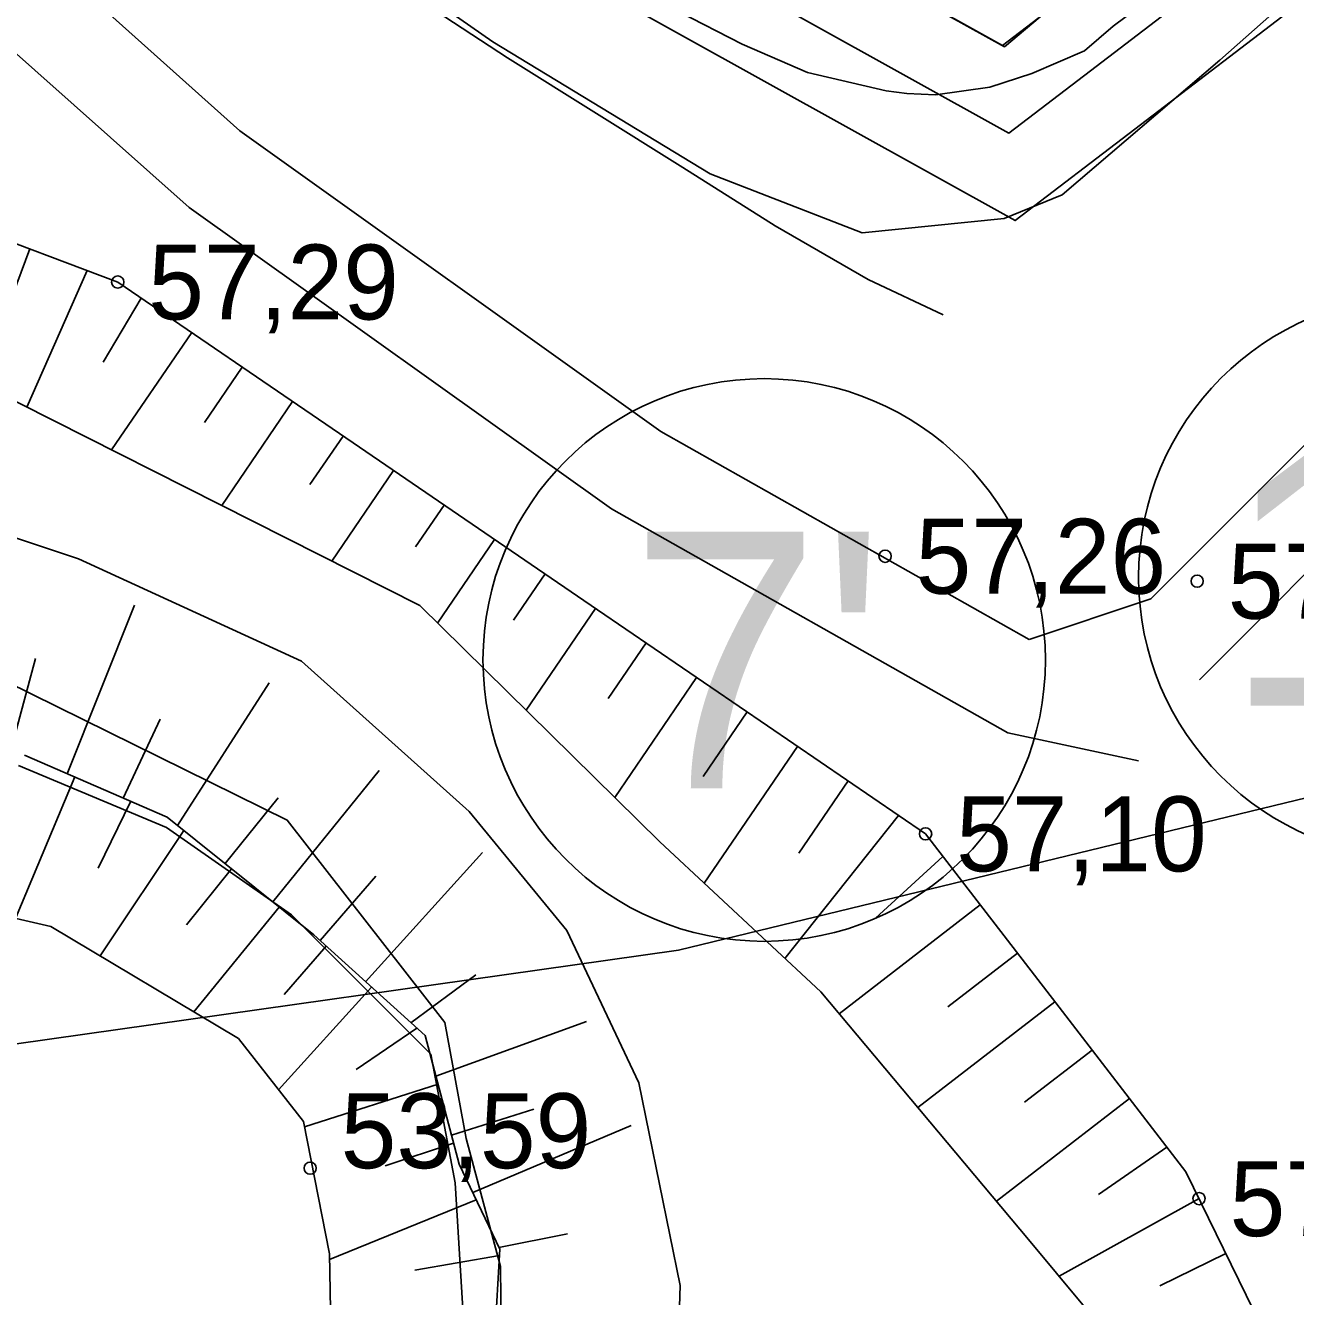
# Model space of a CAD drawing. Extents: x 532503 to 539665, y 6557663 to 6561526.
# Drawn here: x 535218.33 to 535259.88, y 6559607.66 to 6559649.23 of the extents above; entities that cross this region are included whole.
import ezdxf

# ---------------------------------------------------------------- set-up
doc = ezdxf.new("R2010")
doc.units = 0
for name, color, linetype in [('illumineerimisjooned', 7, 'Continuous'), ('KORGUS-EH2000', 7, 'Continuous'), ('Lamami horisontaal_EH2000', 7, 'Continuous'), ('PIIR', 7, 'Continuous'), ('Plokid', 7, 'Continuous'), ('RELJEEF', 7, 'Continuous'), ('RELJEEF 1', 7, 'Continuous'), ('TEE', 7, 'Continuous')]:
    doc.layers.add(name, color=color, linetype=linetype)

msp = doc.modelspace()

# ---------------------------------------------------------------- linework, layer by layer
at = {"layer": 'illumineerimisjooned'}
for points in [[(534195.15, 6559981.187), (534198.982, 6559981.551), (535160.123, 6560071.768), (535418.528, 6559993.818), (535458.873, 6559929.252), (535494.628, 6559867.696), (535482.599, 6559826.001), (535251.738, 6559649.676), (535250.358, 6559648.526), (535180.445, 6559687.333), (534941.147, 6559814.594), (534876.935, 6559774.719), (534959.617, 6559531.323), (534733.77, 6559483.152), (534375.905, 6559461.866), (534195.514, 6559444.474)], [(535136.963, 6559567.806), (535183.61, 6559682.831), (535250.501, 6559645.706), (535253.17, 6559647.743), (535476.016, 6559817.954)]]:
    msp.add_lwpolyline(points, dxfattribs=at)
msp.add_lwpolyline([(535537.644, 6559868.04), (535535.932, 6559811.278), (535531.57, 6559735.34), (535531.4, 6559680.476), (535535.969, 6559621.33), (535541.688, 6559571.196), (535546.449, 6559503.997), (535276.396, 6559543.285), (535107.957, 6559502.648), (535182.405, 6559686.245), (535250.294, 6559648.566)], close=True, dxfattribs=at)
at = {"layer": 'KORGUS-EH2000'}
for centre in [(535221.349, 6559640.835), (535246.453, 6559631.869), (535256.665, 6559631.052), (535247.779, 6559622.79), (535227.644, 6559611.858), (535256.725, 6559610.862)]:
    msp.add_circle(centre, 0.2, dxfattribs=at)
at = {"layer": 'Lamami horisontaal_EH2000'}
msp.add_lwpolyline([(535323.306, 6559653.308), (535295.148, 6559638.437), (535279.24, 6559630.884), (535263.645, 6559624.794), (535239.693, 6559618.984), (535217.96, 6559615.911), (535200.285, 6559613.418), (535182.331, 6559611.722), (535164.517, 6559610.315), (535144.61, 6559613.903), (535131.15, 6559611.033), (535111.075, 6559600.299), (535097.18, 6559594.461), (535095.706, 6559593.643), (535083.186, 6559586.279), (535081.811, 6559585.436), (535079.366, 6559583.659), (535065.471, 6559573.01), (535063.32, 6559570.91), (535060.763, 6559568.66), (535049.425, 6559557.898)], dxfattribs=at)
at = {"layer": 'PIIR'}
for centre in [(535263.947, 6559631.182), (535242.499, 6559628.476)]:
    msp.add_circle(centre, 9.2, dxfattribs=at)
at = {"layer": 'Plokid'}
msp.add_lwpolyline([(535141.263, 6559572.023), (535184.815, 6559679.417), (535250.709, 6559642.846), (535254.626, 6559645.835), (535468.361, 6559809.086)], dxfattribs=at)
at = {"layer": 'RELJEEF'}
for p, q in [((535217.651, 6559639.723), (535218.477, 6559641.917)), ((535220.349, 6559641.212), (535218.377, 6559636.747)), ((535220.874, 6559638.212), (535222.118, 6559640.31)), ((535223.77, 6559639.182), (535221.151, 6559635.347)), ((535224.187, 6559636.246), (535225.422, 6559638.054)), ((535227.073, 6559636.927), (535224.754, 6559633.529)), ((535227.64, 6559634.209), (535228.725, 6559635.799)), ((535230.377, 6559634.671), (535228.356, 6559631.711)), ((535231.093, 6559632.173), (535232.029, 6559633.543)), ((535233.68, 6559632.416), (535231.816, 6559629.685)), ((535234.298, 6559629.774), (535235.332, 6559631.288)), ((535219.698, 6559624.757), (535221.899, 6559630.264)), ((535236.984, 6559630.16), (535234.713, 6559626.834)), ((535237.399, 6559627.221), (535238.636, 6559629.032)), ((535218.659, 6559628.521), (535217.83, 6559625.444)), ((535240.287, 6559627.905), (535237.61, 6559623.983)), ((535223.309, 6559623.069), (535226.303, 6559627.726)), ((535222.741, 6559626.546), (535221.533, 6559623.963)), ((535240.499, 6559624.668), (535241.939, 6559626.777)), ((535243.591, 6559625.649), (535240.538, 6559621.178)), ((535219.942, 6559624.651), (535218.009, 6559620.026)), ((535226.428, 6559620.565), (535229.908, 6559624.861)), ((535243.63, 6559622.16), (535245.243, 6559624.522)), ((535220.706, 6559621.667), (535221.778, 6559623.857)), ((535226.596, 6559623.968), (535224.868, 6559621.817)), ((535246.894, 6559623.394), (535243.175, 6559618.72)), ((535223.517, 6559622.902), (535220.773, 6559618.798)), ((535229.459, 6559617.957), (535233.281, 6559622.18)), ((535246.139, 6559620.034), (535248.346, 6559622.054)), ((535223.605, 6559619.818), (535225.076, 6559621.65)), ((535229.789, 6559621.407), (535227.976, 6559619.299)), ((535226.636, 6559620.398), (535223.837, 6559616.971)), ((535249.567, 6559620.47), (535244.949, 6559616.911)), ((535226.797, 6559617.533), (535228.174, 6559619.121)), ((535248.512, 6559617.132), (535250.788, 6559618.886)), ((535233.063, 6559618.182), (535230.942, 6559616.615)), ((535229.657, 6559617.778), (535226.615, 6559614.418)), ((535252.009, 6559617.302), (535247.522, 6559613.843)), ((535231.759, 6559614.868), (535236.686, 6559616.657)), ((535229.148, 6559615.08), (535231.139, 6559616.436)), ((535251.019, 6559614.014), (535253.23, 6559615.718)), ((535231.828, 6559614.61), (535227.457, 6559613.211)), ((535254.451, 6559614.134), (535250.094, 6559610.776)), ((535234.968, 6559613.788), (535232.272, 6559612.934)), ((535232.962, 6559611.067), (535238.152, 6559613.257)), ((535230.098, 6559611.936), (535232.34, 6559612.677)), ((535253.44, 6559610.999), (535255.672, 6559612.55)), ((535233.077, 6559610.826), (535228.283, 6559608.876)), ((535256.725, 6559610.862), (535252.145, 6559608.324)), ((535236.06, 6559609.717), (535233.823, 6559609.261)), ((535231.067, 6559608.529), (535233.836, 6559609)), ((535255.444, 6559608.011), (535257.603, 6559609.065))]:
    msp.add_line(p, q, dxfattribs=at)
for points in [[(535159.942, 6559690.567), (535165.615, 6559688.105), (535172.198, 6559684.334), (535181.03, 6559680.447), (535186.026, 6559676.801), (535195.032, 6559671.856), (535204.455, 6559665.98), (535216.544, 6559659.476), (535225.667, 6559654.234), (535233.623, 6559648.686), (535240.733, 6559644.378), (535245.7, 6559642.439), (535250.352, 6559642.911), (535252.247, 6559643.69), (535257.402, 6559648.085), (535276.49, 6559664.974), (535283.65, 6559669.546), (535296.525, 6559679.142), (535302.634, 6559683.081), (535307.233, 6559681.152), (535312.048, 6559676.87), (535313.569, 6559675.416), (535312.457, 6559672.141), (535309.515, 6559669.568)], [(535159.942, 6559690.567), (535165.615, 6559688.105), (535172.198, 6559684.334), (535181.03, 6559680.447), (535186.026, 6559676.801), (535195.032, 6559671.856), (535204.455, 6559665.98), (535216.544, 6559659.476), (535225.667, 6559654.234), (535233.623, 6559648.686), (535240.733, 6559644.378), (535245.7, 6559642.439), (535250.352, 6559642.911), (535252.247, 6559643.69), (535257.402, 6559648.085), (535276.49, 6559664.974), (535283.65, 6559669.546), (535296.525, 6559679.142), (535302.634, 6559683.081), (535307.233, 6559681.152), (535312.048, 6559676.87), (535313.569, 6559675.416), (535312.457, 6559672.141), (535309.515, 6559669.568)], [(535239.701, 6559649.679), (535241.78, 6559648.609), (535243.916, 6559647.682), (535246.495, 6559647.085), (535247.169, 6559647.001), (535248.106, 6559646.954), (535249.88, 6559647.208), (535251.251, 6559647.654), (535252.979, 6559648.39), (535253.914, 6559649.201), (535255.576, 6559650.444)], [(535239.701, 6559649.679), (535241.78, 6559648.609), (535243.916, 6559647.682), (535246.495, 6559647.085), (535247.169, 6559647.001), (535248.106, 6559646.954), (535249.88, 6559647.208), (535251.251, 6559647.654), (535252.979, 6559648.39), (535253.914, 6559649.201), (535255.576, 6559650.444)], [(535180.95, 6559644.02), (535184.222, 6559643.133), (535187.298, 6559641.786), (535190.323, 6559639.602), (535192.354, 6559639.148), (535194.104, 6559639.905), (535196.81, 6559643.618), (535198.852, 6559645.548), (535201.763, 6559645.132), (535207.246, 6559643.259), (535211.783, 6559642.994), (535216.32, 6559642.729), (535221.349, 6559640.835), (535228.608, 6559635.879), (535237.051, 6559630.115), (535242.603, 6559626.323), (535247.779, 6559622.79), (535252.038, 6559617.264), (535256.297, 6559611.738), (535259.257, 6559605.676), (535259.835, 6559600.649), (535259.489, 6559597.946), (535257.731, 6559596.061)], [(535238.064, 6559577.16), (535238.077, 6559578.806), (535238.371, 6559579.99), (535239.009, 6559581.217), (535239.196, 6559581.906), (535239.074, 6559583.023), (535238.879, 6559583.961), (535239.532, 6559584.875), (535241.484, 6559586.532), (535242.437, 6559587.38), (535253.456, 6559596.563), (535255.959, 6559601.84), (535253.897, 6559606.224), (535251.143, 6559609.525), (535244.354, 6559617.621), (535239.083, 6559622.534), (535231.231, 6559630.26), (535212.693, 6559639.615)], [(535209.365, 6559635.341), (535220.067, 6559631.787), (535227.358, 6559628.441), (535232.846, 6559623.525), (535236.04, 6559619.628), (535238.4, 6559614.646), (535239.749, 6559608.024), (535239.568, 6559602.177), (535239.82, 6559595.976), (535240.37, 6559594.059), (535239.084, 6559591.245), (535234.314, 6559586.48), (535232.406, 6559585.207), (535229.616, 6559585.8), (535222.99, 6559586.882), (535219.434, 6559587.125), (535215.636, 6559587.295)], [(535209.365, 6559635.341), (535220.067, 6559631.787), (535227.358, 6559628.441), (535232.846, 6559623.525), (535236.04, 6559619.628), (535238.4, 6559614.646), (535239.749, 6559608.024), (535239.568, 6559602.177), (535239.82, 6559595.976), (535240.37, 6559594.059), (535239.084, 6559591.245), (535234.314, 6559586.48), (535232.406, 6559585.207), (535229.616, 6559585.8), (535222.99, 6559586.882), (535219.434, 6559587.125), (535215.636, 6559587.295)], [(535209.365, 6559635.341), (535220.067, 6559631.787), (535227.358, 6559628.441), (535232.846, 6559623.525), (535236.04, 6559619.628), (535238.4, 6559614.646), (535239.749, 6559608.024), (535239.568, 6559602.177), (535239.82, 6559595.976), (535240.37, 6559594.059), (535239.084, 6559591.245), (535234.314, 6559586.48), (535232.406, 6559585.207), (535229.616, 6559585.8), (535222.99, 6559586.882), (535219.434, 6559587.125), (535215.636, 6559587.295)], [(535176.697, 6559633.22), (535187.575, 6559632.88), (535193.137, 6559632.255), (535203.771, 6559630.671), (535211.127, 6559629.63), (535217.699, 6559627.774), (535226.897, 6559623.241), (535232.049, 6559616.626), (535232.751, 6559612.825), (535233.87, 6559608.641), (535233.93, 6559603.408), (535233.012, 6559596.737), (535233.487, 6559594.078), (535232.413, 6559592.066), (535229.907, 6559591.738), (535226.922, 6559592.528), (535226.369, 6559591.15), (535224.197, 6559589.528), (535223.529, 6559589.857), (535222.182, 6559592.348)], [(535176.697, 6559633.22), (535187.575, 6559632.88), (535193.137, 6559632.255), (535203.771, 6559630.671), (535211.127, 6559629.63), (535217.699, 6559627.774), (535226.897, 6559623.241), (535232.049, 6559616.626), (535232.751, 6559612.825), (535233.87, 6559608.641), (535233.93, 6559603.408), (535233.012, 6559596.737), (535233.487, 6559594.078), (535232.413, 6559592.066), (535229.907, 6559591.738), (535226.922, 6559592.528), (535226.369, 6559591.15), (535224.197, 6559589.528), (535223.529, 6559589.857), (535222.182, 6559592.348)], [(535218.305, 6559625.36), (535222.971, 6559623.341), (535227.761, 6559619.494), (535231.408, 6559616.193), (535232.522, 6559611.991), (535233.847, 6559609.209), (535233.527, 6559603.541), (535233.013, 6559597.763), (535232.597, 6559595.16), (535227.849, 6559593.328), (535225.149, 6559592.866), (535218.305, 6559595.452)], [(535215.017, 6559596.354), (535224.487, 6559595.392), (535226.787, 6559594.679), (535227.131, 6559594.55), (535231.561, 6559596.72), (535232.89, 6559603.128), (535232.387, 6559611.384), (535231.589, 6559615.591), (535227.032, 6559620.138), (535222.95, 6559622.998), (535218.104, 6559625.025)], [(535215.017, 6559596.354), (535224.487, 6559595.392), (535226.787, 6559594.679), (535227.131, 6559594.55), (535231.561, 6559596.72), (535232.89, 6559603.128), (535232.387, 6559611.384), (535231.589, 6559615.591), (535227.032, 6559620.138), (535222.95, 6559622.998), (535218.104, 6559625.025)], [(535211.621, 6559621.498), (535219.16, 6559619.761), (535225.3, 6559616.099), (535227.422, 6559613.385), (535228.28, 6559609.056), (535228.367, 6559604.204), (535226.513, 6559600.881), (535222.621, 6559598.654), (535217.689, 6559600.121)]]:
    msp.add_lwpolyline(points, dxfattribs=at)
at = {"layer": 'RELJEEF 1'}
msp.add_lwpolyline([(535227.915, 6559652.22), (535234.097, 6559648.166), (535239.835, 6559644.583), (535242.859, 6559642.676), (535245.896, 6559640.913), (535248.359, 6559639.763)], dxfattribs=at)
at = {"layer": 'TEE'}
for points in [[(535251.165, 6559629.144), (535239.122, 6559635.951), (535225.341, 6559645.775), (535206.128, 6559662.973), (535191.432, 6559672.777), (535180.426, 6559679.135), (535154.139, 6559686.829), (535139.55, 6559684.77)], [(535251.165, 6559629.144), (535255.15, 6559630.479), (535260.465, 6559635.798), (535266.412, 6559642.66), (535279.795, 6559654.803), (535290.913, 6559664.287)], [(535256.736, 6559627.822), (535262.663, 6559633.753), (535268.561, 6559640.56), (535278.597, 6559649.665), (535282.176, 6559652.891)], [(535254.75, 6559625.178), (535250.471, 6559626.09), (535237.509, 6559633.417), (535223.688, 6559643.269), (535217.345, 6559648.906)]]:
    msp.add_lwpolyline(points, dxfattribs=at)

# ---------------------------------------------------------------- texts
at = {"layer": 'KORGUS-EH2000'}
for s, p in [('57,29 ', (535222.349, 6559639.61)), ('57,26 ', (535247.453, 6559630.644)), ('57,45 ', (535257.665, 6559629.827)), ('57,10 ', (535248.779, 6559621.565)), ('53,59', (535228.644, 6559611.858)), ('57,31 ', (535257.725, 6559609.637))]:
    msp.add_text(s, height=2.45, dxfattribs=at).set_placement(p)
at = {"layer": 'PIIR'}
for s, p in [('14', (535257.558, 6559626.982)), ("7'", (535238.097, 6559624.276))]:
    msp.add_text(s, height=8.4, dxfattribs=at).set_placement(p)

doc.saveas('drawing.dxf')
